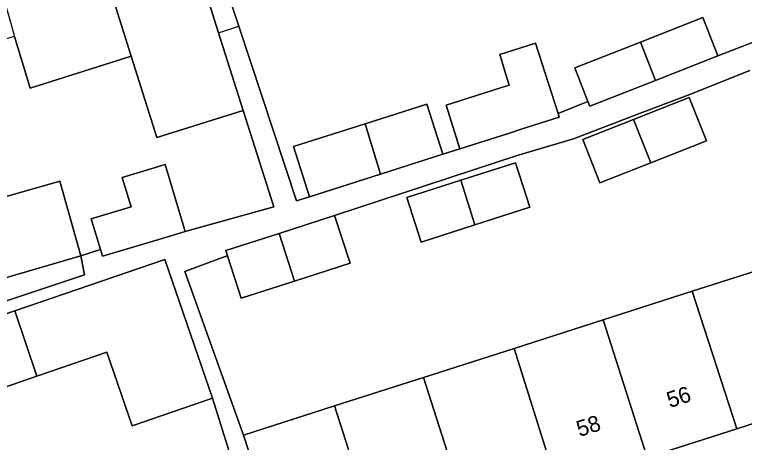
# Model space of a CAD drawing. Extents: x 158086 to 159499, y 382904 to 383981.
# Drawn here: x 159173.48 to 159219.13, y 383253.11 to 383279.89 of the extents above; entities that cross this region are included whole.
import ezdxf

# ---------------------------------------------------------------- set-up
doc = ezdxf.new("R2010")
doc.units = 0
for name, color, linetype in [('IMGEO_Erf', 7, 'Continuous'), ('IMGEO_Pand', 7, 'Continuous'), ('IMGEO_Pand_nummerreeks', 7, 'Continuous'), ('IMGEO_Pand_overbouw', 7, 'Continuous'), ('IMGEO_Voetpad_open', 7, 'Continuous')]:
    doc.layers.add(name, color=color, linetype=linetype)

msp = doc.modelspace()

# ---------------------------------------------------------------- linework, layer by layer
at = {"layer": 'IMGEO_Erf'}
for points in [[(159186.999, 383280.675), (159187.508, 383279.156), (159191.116, 383268.223), (159191.924, 383268.485), (159190.92, 383271.633), (159195.4, 383273.061), (159199.259, 383274.291), (159200.263, 383271.142), (159201.328, 383271.482), (159200.483, 383274.222), (159202.383, 383274.827), (159203.878, 383275.304), (159204.421, 383275.477), (159204.297, 383275.877), (159203.83, 383277.389), (159206.072, 383278.104), (159207.474, 383273.708), (159209.345, 383274.447), (159208.516, 383276.547), (159212.627, 383278.169), (159216.528, 383279.708), (159217.473, 383277.315), (159219.852, 383278.232)], [(159219.462, 383276.383), (159215.659, 383274.87), (159212.126, 383273.522), (159208.442, 383272.115), (159204.919, 383271.066), (159193.502, 383267.311), (159194.462, 383264.321), (159190.981, 383263.204), (159187.645, 383262.133), (159186.79, 383264.796), (159186.428, 383264.658), (159184.14, 383263.807), (159187.795, 383253.56), (159193.486, 383255.387), (159199.055, 383257.174), (159204.722, 383258.993), (159210.289, 383260.78), (159215.856, 383262.567), (159221.636, 383264.422)], [(159187.639, 383250.205), (159185.861, 383255.872), (159180.839, 383254.149), (159179.261, 383258.748), (159174.881, 383257.245), (159169.142, 383255.276), (159167.736, 383259.373), (159167.353, 383259.241), (159167.598, 383258.527), (159140.464, 383249.512)]]:
    msp.add_lwpolyline(points, dxfattribs=at)
for points in [[(159180.217, 383269.699), (159182.901, 383270.506), (159184.159, 383266.318), (159189.69, 383267.848), (159187.774, 383273.894), (159182.387, 383272.194), (159180.782, 383277.279), (159174.45, 383275.281), (159173.467, 383278.523), (159167.553, 383276.848), (159161.635, 383275.171), (159162.724, 383271.011), (159156.718, 383269.309), (159159.097, 383260.682), (159159.861, 383258.368), (159160.075, 383257.721), (159166.148, 383259.729), (159172.134, 383261.707), (159177.85, 383263.596), (159177.632, 383264.784), (159178.856, 383265.181), (159178.278, 383267.106), (159180.771, 383267.855)], [(159212.199, 383273.327), (159215.687, 383274.703), (159216.761, 383271.981), (159213.273, 383270.604), (159210.091, 383269.349), (159209.017, 383272.071)], [(159202.277, 383266.731), (159198.906, 383265.649), (159198.013, 383268.43), (159201.397, 383269.516), (159204.821, 383270.616), (159205.714, 383267.835)], [(159177.632, 383264.784), (159171.738, 383263.077), (159166.615, 383261.626), (159165.952, 383263.965), (159171.062, 383265.413), (159170.433, 383267.635), (159170.391, 383267.781), (159176.308, 383269.457)], [(159237.003, 383255.736), (159235.797, 383259.46), (159230.076, 383257.623), (159224.422, 383255.806), (159218.654, 383253.954), (159213.052, 383252.155), (159207.451, 383250.356), (159206.344, 383250), (159201.819, 383248.547), (159196.25, 383246.758), (159190.597, 383244.942), (159191.824, 383241.138), (159219.296, 383250)]]:
    msp.add_lwpolyline(points, close=True, dxfattribs=at)
at = {"layer": 'IMGEO_Pand'}
for points in [[(159177.031, 383289.167), (159180.782, 383277.279), (159182.387, 383272.194), (159187.774, 383273.894), (159186.24, 383278.755), (159182.477, 383290.675)], [(159177.031, 383289.167), (159170.942, 383287.439), (159173.467, 383278.523), (159174.45, 383275.281), (159180.782, 383277.279)], [(159212.627, 383278.169), (159213.567, 383275.774), (159217.473, 383277.315), (159216.528, 383279.708)], [(159201.328, 383271.482), (159204.384, 383272.456), (159205.175, 383272.708), (159207.551, 383273.465), (159207.474, 383273.708), (159206.072, 383278.104), (159203.83, 383277.389), (159204.297, 383275.877), (159204.421, 383275.477), (159203.878, 383275.304), (159202.383, 383274.827), (159200.483, 383274.222)], [(159212.627, 383278.169), (159208.516, 383276.547), (159209.345, 383274.447), (159209.46, 383274.154), (159213.567, 383275.774)], [(159212.199, 383273.327), (159213.273, 383270.604), (159216.761, 383271.981), (159215.687, 383274.703)], [(159195.4, 383273.061), (159196.374, 383269.903), (159200.263, 383271.142), (159199.259, 383274.291)], [(159212.199, 383273.327), (159209.017, 383272.071), (159210.091, 383269.349), (159213.273, 383270.604)], [(159195.4, 383273.061), (159190.92, 383271.633), (159191.924, 383268.485), (159196.374, 383269.903)], [(159182.901, 383270.506), (159180.217, 383269.699), (159180.771, 383267.855), (159178.278, 383267.106), (159178.856, 383265.181), (159178.982, 383264.763), (159182.501, 383265.82), (159184.159, 383266.318)], [(159201.397, 383269.516), (159202.277, 383266.731), (159205.714, 383267.835), (159204.821, 383270.616)], [(159171.062, 383265.413), (159171.738, 383263.077), (159177.632, 383264.784), (159176.308, 383269.457), (159170.391, 383267.781), (159170.433, 383267.635)], [(159201.397, 383269.516), (159198.013, 383268.43), (159198.906, 383265.649), (159202.277, 383266.731)], [(159193.502, 383267.311), (159190.023, 383266.194), (159190.981, 383263.204), (159194.462, 383264.321)], [(159190.023, 383266.194), (159186.685, 383265.122), (159186.79, 383264.796), (159187.645, 383262.133), (159190.981, 383263.204)], [(159173.495, 383261.349), (159174.881, 383257.245), (159179.261, 383258.748), (159180.839, 383254.149), (159185.861, 383255.872), (159182.877, 383264.568)], [(159224.422, 383255.806), (159221.776, 383263.989), (159221.636, 383264.422), (159215.856, 383262.567), (159218.654, 383253.954)], [(159213.052, 383252.155), (159218.654, 383253.954), (159215.856, 383262.567), (159210.289, 383260.78)], [(159173.495, 383261.349), (159167.736, 383259.373), (159169.142, 383255.276), (159174.881, 383257.245)], [(159213.052, 383252.155), (159210.289, 383260.78), (159204.722, 383258.993), (159207.451, 383250.356)], [(159201.819, 383248.547), (159206.344, 383250), (159207.451, 383250.356), (159204.722, 383258.993), (159199.055, 383257.174), (159201.354, 383250)], [(159201.819, 383248.547), (159201.354, 383250), (159199.055, 383257.174), (159193.486, 383255.387), (159195.212, 383250), (159196.25, 383246.758)], [(159196.25, 383246.758), (159195.212, 383250), (159193.486, 383255.387), (159187.795, 383253.56), (159188.959, 383250), (159189.057, 383249.699), (159190.597, 383244.942)]]:
    msp.add_lwpolyline(points, close=True, dxfattribs=at)
at = {"layer": 'IMGEO_Pand_overbouw'}
msp.add_lwpolyline([(159182.477, 383290.675), (159186.24, 383278.755), (159187.508, 383279.156), (159186.999, 383280.675), (159185.137, 383286.232), (159183.548, 383290.972)], close=True, dxfattribs=at)
at = {"layer": 'IMGEO_Voetpad_open'}
for points in [[(159182.477, 383290.675), (159186.24, 383278.755), (159187.774, 383273.894), (159189.69, 383267.848), (159184.159, 383266.318), (159182.501, 383265.82), (159178.982, 383264.763), (159178.856, 383265.181), (159177.632, 383264.784), (159177.85, 383263.596), (159172.134, 383261.707)], [(159219.852, 383278.232), (159217.473, 383277.315), (159213.567, 383275.774), (159209.46, 383274.154), (159209.345, 383274.447), (159207.474, 383273.708), (159207.551, 383273.465), (159205.175, 383272.708), (159204.384, 383272.456), (159201.328, 383271.482), (159200.263, 383271.142), (159196.374, 383269.903), (159191.924, 383268.485), (159191.116, 383268.223), (159187.508, 383279.156), (159186.999, 383280.675)], [(159188.959, 383250), (159187.795, 383253.56), (159184.14, 383263.807), (159186.428, 383264.658), (159186.79, 383264.796), (159186.685, 383265.122), (159190.023, 383266.194), (159193.502, 383267.311), (159204.919, 383271.066), (159208.442, 383272.115), (159212.126, 383273.522), (159215.659, 383274.87), (159219.462, 383276.383)], [(159140.464, 383249.512), (159167.598, 383258.527), (159167.353, 383259.241), (159167.736, 383259.373), (159173.495, 383261.349), (159182.877, 383264.568), (159185.861, 383255.872), (159187.639, 383250.205)]]:
    msp.add_lwpolyline(points, dxfattribs=at)

# ---------------------------------------------------------------- texts
at = {"layer": 'IMGEO_Pand_nummerreeks'}
for s, p in [('56', (159214.465, 383255.254)), ('58', (159208.818, 383253.441))]:
    msp.add_text(s, height=1, rotation=17.8067, dxfattribs=at).set_placement(p)

doc.saveas('drawing.dxf')
